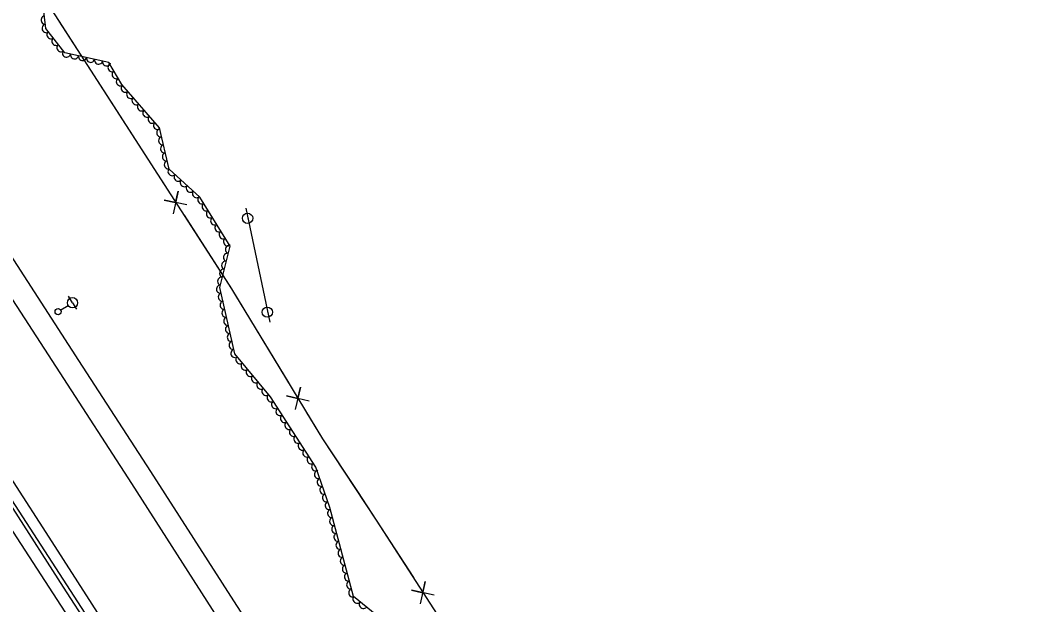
# Model space of a CAD drawing. Extents: x 1746719 to 1766531, y 631721 to 662391.
# Drawn here: x 1758675.1 to 1759169.9, y 643542.4 to 643826.9 of the extents above; entities that cross this region are included whole.
import ezdxf

# ---------------------------------------------------------------- set-up
doc = ezdxf.new("R2010")
doc.units = 0
for name, color, linetype in [('SURVEY - AERIAL SURVEY - Photo Control - Points - Elevations', 7, 'Continuous'), ('SURVEY - AERIAL SURVEY - Photo Control - Points - Numbers', 7, 'Continuous'), ('SURVEY - AERIAL SURVEY - Photo Control with Text', 7, 'Continuous'), ('SURVEY - CENTERLINE - Existing Roads - Development', 7, 'Continuous'), ('SURVEY - CENTERLINE - Existing Roads Curve Text', 7, 'Continuous'), ('SURVEY - CONTROL - Grid', 7, 'Continuous')]:
    doc.layers.add(name, color=color, linetype=linetype)

msp = doc.modelspace()

# ---------------------------------------------------------------- linework, layer by layer
at = {"layer": 'SURVEY - AERIAL SURVEY - Photo Control - Points - Elevations'}
for points in [[(1758528.06, 643931.93), (1758563.85, 643876.61), (1758601.12, 643819.25), (1758634.52, 643767.49), (1758665.16, 643720.35), (1758703.51, 643661.29), (1758738.55, 643607.32), (1758780.47, 643542.02), (1758810.94, 643495.12), (1758838.28, 643453.17), (1758866.99, 643408.66), (1758892.36, 643369.61), (1758923.55, 643321.11), (1758957.87, 643268.54), (1758994.04, 643213.01), (1759028.02, 643160.29), (1759080.26, 643078.92)], [(1758518.82, 643925.96), (1758554.62, 643870.63), (1758591.89, 643813.27), (1758625.29, 643761.51), (1758655.94, 643714.35), (1758694.29, 643655.3), (1758729.31, 643601.35), (1758771.23, 643536.05), (1758801.72, 643489.13), (1758829.05, 643447.19), (1758857.76, 643402.68), (1758883.12, 643363.64), (1758914.32, 643315.13), (1758948.66, 643262.53), (1758984.81, 643207.03), (1759018.77, 643154.33), (1759063.92, 643084.02)], [(1758478.52, 643899.88), (1758514.34, 643844.52), (1758551.6, 643787.18), (1758585, 643735.42), (1758615.69, 643688.2), (1758654.03, 643629.16), (1758688.99, 643575.32), (1758730.91, 643510.01), (1758761.49, 643462.94), (1758788.78, 643421.08), (1758817.46, 643376.6), (1758842.81, 643337.58), (1758874.04, 643289.02), (1758908.45, 643236.31), (1758944.53, 643180.93), (1758978.4, 643128.37), (1758991.56, 643107.86)], [(1758468.3, 643892.82), (1758518.79, 643814.29), (1758545.64, 643772.07), (1758573.58, 643729.23), (1758612.52, 643668.88), (1758655.85, 643601.7), (1758710.28, 643518.17), (1758755.48, 643448.9), (1758787.26, 643399.75), (1758819.19, 643350.04), (1758852.01, 643299.36), (1758884.04, 643250.16), (1758916.85, 643199.48), (1758947.08, 643151.96), (1758968.19, 643118.54), (1758971.32, 643114.19)]]:
    msp.add_lwpolyline(points, dxfattribs=at)
at = {"layer": 'SURVEY - AERIAL SURVEY - Photo Control - Points - Numbers'}
for points in [[(1758474.42, 643896.69), (1758499.1, 643858.3), (1758522.7, 643822.19), (1758544.63, 643788), (1758567.84, 643751.26), (1758589.99, 643717.73), (1758617.15, 643676.37), (1758645.44, 643632.14), (1758667.24, 643598.9), (1758699.36, 643549.24), (1758720.79, 643516.12), (1758745.17, 643478.53), (1758765.34, 643446.49), (1758792.97, 643404.34), (1758817.4, 643366.56), (1758846.78, 643320.84), (1758873.44, 643280.56), (1758895.52, 643246.69), (1758919.66, 643209.23), (1758944.42, 643171.53), (1758969.21, 643133.78), (1758984.79, 643110.37)], [(1758472.93, 643895.91), (1758511.15, 643837.03), (1758541.32, 643789.92), (1758579.58, 643730.89), (1758612.54, 643680.31), (1758640.13, 643637.02), (1758671.38, 643589.3), (1758696.06, 643550.94), (1758734.52, 643491.6), (1758769.46, 643437.46), (1758798.96, 643391.67), (1758828.14, 643347.01), (1758855.82, 643304.89), (1758888.58, 643253.95), (1758919.89, 643205.82), (1758952.75, 643155.4), (1758965.25, 643135.33), (1758978.51, 643110.86)]]:
    msp.add_lwpolyline(points, dxfattribs=at)
at = {"layer": 'SURVEY - AERIAL SURVEY - Photo Control with Text'}
msp.add_lwpolyline([(1758959.97, 643462.11), (1758951.38, 643447.81), (1758959.45, 643419.15), (1758952.11, 643414.18), (1758933.99, 643434), (1758926.58, 643431.43), (1758906.17, 643461.53), (1758891.79, 643466.94), (1758864.51, 643524.27), (1758837.5, 643546.32), (1758825.89, 643589.75), (1758819.03, 643609.4), (1758796.99, 643643.53), (1758779.62, 643664.53), (1758772.4, 643696.88), (1758777.31, 643716.94), (1758762.63, 643740.88), (1758747.67, 643754.38), (1758742.9, 643774.57), (1758724.61, 643795.62), (1758718.18, 643806.42), (1758696.74, 643811.06), (1758687.58, 643822.92), (1758684.67, 643847.93)], dxfattribs=at)
for centre, major_axis in [((1758687.1, 643827), (-0.23, 1.99)), ((1758687.57, 643823.03), (-0.23, 1.99)), ((1758689.95, 643819.84), (-1.22, 1.58)), ((1758692.4, 643816.68), (-1.22, 1.58)), ((1758694.85, 643813.51), (-1.22, 1.58)), ((1758697.62, 643810.87), (-1.95, 0.42)), ((1758701.53, 643810.02), (-1.95, 0.42)), ((1758705.44, 643809.18), (-1.95, 0.42)), ((1758709.35, 643808.33), (-1.95, 0.42)), ((1758713.26, 643807.48), (-1.95, 0.42)), ((1758717.17, 643806.64), (-1.95, 0.42)), ((1758719.7, 643803.87), (-1.02, 1.72)), ((1758721.74, 643800.43), (-1.02, 1.72)), ((1758723.79, 643797), (-1.02, 1.72)), ((1758726.18, 643793.81), (-1.31, 1.51)), ((1758728.81, 643790.79), (-1.31, 1.51)), ((1758731.43, 643787.77), (-1.31, 1.51)), ((1758734.05, 643784.75), (-1.31, 1.51)), ((1758736.68, 643781.73), (-1.31, 1.51)), ((1758739.3, 643778.71), (-1.31, 1.51)), ((1758741.93, 643775.69), (-1.31, 1.51)), ((1758743.48, 643772.13), (-0.46, 1.95)), ((1758744.4, 643768.23), (-0.46, 1.95)), ((1758745.32, 643764.34), (-0.46, 1.95)), ((1758746.24, 643760.45), (-0.46, 1.95)), ((1758747.16, 643756.55), (-0.46, 1.95)), ((1758748.99, 643753.2), (-1.48, 1.34)), ((1758751.95, 643750.52), (-1.48, 1.34)), ((1758754.92, 643747.84), (-1.48, 1.34)), ((1758757.89, 643745.16), (-1.48, 1.34)), ((1758760.86, 643742.48), (-1.48, 1.34)), ((1758763.48, 643739.5), (-1.05, 1.71)), ((1758765.57, 643736.09), (-1.05, 1.71)), ((1758767.66, 643732.68), (-1.05, 1.71)), ((1758769.75, 643729.27), (-1.05, 1.71)), ((1758771.84, 643725.86), (-1.05, 1.71)), ((1758773.93, 643722.45), (-1.05, 1.71)), ((1758776.02, 643719.04), (-1.05, 1.71)), ((1758775.99, 643711.56), (0.48, 1.94)), ((1758776.94, 643715.45), (0.48, 1.94)), ((1758775.04, 643707.68), (0.48, 1.94)), ((1758774.09, 643703.79), (0.48, 1.94)), ((1758773.14, 643699.91), (0.48, 1.94)), ((1758772.59, 643696.02), (-0.44, 1.95)), ((1758773.47, 643692.11), (-0.44, 1.95)), ((1758774.34, 643688.21), (-0.44, 1.95)), ((1758775.21, 643684.31), (-0.44, 1.95)), ((1758776.08, 643680.4), (-0.44, 1.95)), ((1758776.95, 643676.5), (-0.44, 1.95)), ((1758777.82, 643672.59), (-0.44, 1.95)), ((1758778.69, 643668.69), (-0.44, 1.95)), ((1758779.57, 643664.79), (-0.44, 1.95)), ((1758782.01, 643661.65), (-1.27, 1.54)), ((1758784.56, 643658.57), (-1.27, 1.54)), ((1758787.1, 643655.49), (-1.27, 1.54)), ((1758789.65, 643652.4), (-1.27, 1.54)), ((1758792.2, 643649.32), (-1.27, 1.54)), ((1758794.75, 643646.24), (-1.27, 1.54)), ((1758797.25, 643643.12), (-1.08, 1.68)), ((1758799.42, 643639.76), (-1.08, 1.68)), ((1758801.59, 643636.4), (-1.08, 1.68)), ((1758803.76, 643633.04), (-1.08, 1.68)), ((1758805.93, 643629.68), (-1.08, 1.68)), ((1758808.1, 643626.32), (-1.08, 1.68)), ((1758810.27, 643622.96), (-1.08, 1.68)), ((1758812.44, 643619.6), (-1.08, 1.68)), ((1758814.61, 643616.24), (-1.08, 1.68)), ((1758816.78, 643612.88), (-1.08, 1.68)), ((1758818.95, 643609.52), (-1.08, 1.68)), ((1758820.3, 643605.75), (-0.66, 1.89)), ((1758821.62, 643601.98), (-0.66, 1.89)), ((1758822.94, 643598.2), (-0.66, 1.89)), ((1758824.26, 643594.43), (-0.66, 1.89)), ((1758825.57, 643590.65), (-0.66, 1.89)), ((1758826.68, 643586.81), (-0.52, 1.93)), ((1758827.71, 643582.94), (-0.52, 1.93)), ((1758828.74, 643579.08), (-0.52, 1.93)), ((1758829.78, 643575.21), (-0.52, 1.93)), ((1758830.81, 643571.35), (-0.52, 1.93)), ((1758831.84, 643567.48), (-0.52, 1.93)), ((1758832.88, 643563.62), (-0.52, 1.93)), ((1758833.91, 643559.76), (-0.52, 1.93)), ((1758834.94, 643555.89), (-0.52, 1.93)), ((1758835.98, 643552.03), (-0.52, 1.93)), ((1758837.01, 643548.16), (-0.52, 1.93)), ((1758839.12, 643545), (-1.55, 1.27)), ((1758842.22, 643542.47), (-1.55, 1.27))]:
    msp.add_ellipse(centre, major_axis=major_axis, ratio=0.940188, start_param=0, end_param=3.141593, dxfattribs=at)
at = {"layer": 'SURVEY - CENTERLINE - Existing Roads - Development'}
for p, q in [((1758700.52, 643689.43), (1758698.55, 643692.62)), ((1758700.52, 643689.43), (1758702.5, 643686.24)), ((1758694.78, 643685.88), (1758698.4, 643688.12))]:
    msp.add_line(p, q, dxfattribs=at)
for centre, radius in [((1758700.52, 643689.43), 2.5), ((1758693.51, 643685.09), 1.5)]:
    msp.add_circle(centre, radius, dxfattribs=at)
at = {"layer": 'SURVEY - CENTERLINE - Existing Roads Curve Text'}
for points in [[(1758597.61, 643977.01), (1758617.39, 643945.88), (1758662.34, 643875.34), (1758704.61, 643809.95), (1758741.93, 643752.08), (1758778.03, 643696.12), (1758822.35, 643623.21), (1758848.54, 643583.5), (1758881.82, 643532.03), (1758922.45, 643468.73), (1758955.21, 643418.24), (1758991.22, 643365.93), (1759032.86, 643305.85), (1759060.34, 643262.49), (1759087.59, 643224.61), (1759129.75, 643170.02), (1759169.86, 643116.48), (1759166.15, 643104.96), (1759158.27, 643084.9), (1759146.54, 643057.47)], [(1758693.87, 643826.56), (1758704.61, 643809.95), (1758719.04, 643787.58)], [(1758719.04, 643787.58), (1758741.93, 643752.08), (1758746.13, 643745.56)], [(1758756.24, 643737.09), (1758745.24, 643739.39), (1758750.77, 643738.2), (1758751.96, 643743.73), (1758749.52, 643732.75)], [(1758754.86, 643732.03), (1758778.03, 643696.12), (1758779.93, 643692.99)], [(1758779.93, 643692.99), (1758805.91, 643650.27)], [(1758815.78, 643641.53), (1758804.84, 643644.12), (1758810.34, 643642.78), (1758811.68, 643648.28), (1758808.95, 643637.37)], [(1758814.27, 643636.51), (1758822.35, 643623.21), (1758839.33, 643597.47)], [(1758839.33, 643597.47), (1758848.54, 643583.5), (1758866.61, 643555.56)], [(1758876.72, 643547.1), (1758865.72, 643549.39), (1758871.25, 643548.2), (1758872.43, 643553.73), (1758870.01, 643542.76)]]:
    msp.add_lwpolyline(points, dxfattribs=at)
at = {"layer": 'SURVEY - CONTROL - Grid'}
for p, q in [((1758796.82, 643679.9), (1758785.19, 643735.38)), ((1758785.86, 643730.5), (1758785.86, 643730.5)), ((1758785.86, 643730.5), (1758785.86, 643730.5)), ((1758795.44, 643684.81), (1758795.44, 643684.81)), ((1758795.44, 643684.81), (1758795.44, 643684.81))]:
    msp.add_line(p, q, dxfattribs=at)
for centre in [(1758785.86, 643730.52), (1758785.86, 643730.52), (1758795.45, 643684.83), (1758795.45, 643684.83)]:
    msp.add_circle(centre, 2.5, dxfattribs=at)

doc.saveas('drawing.dxf')
